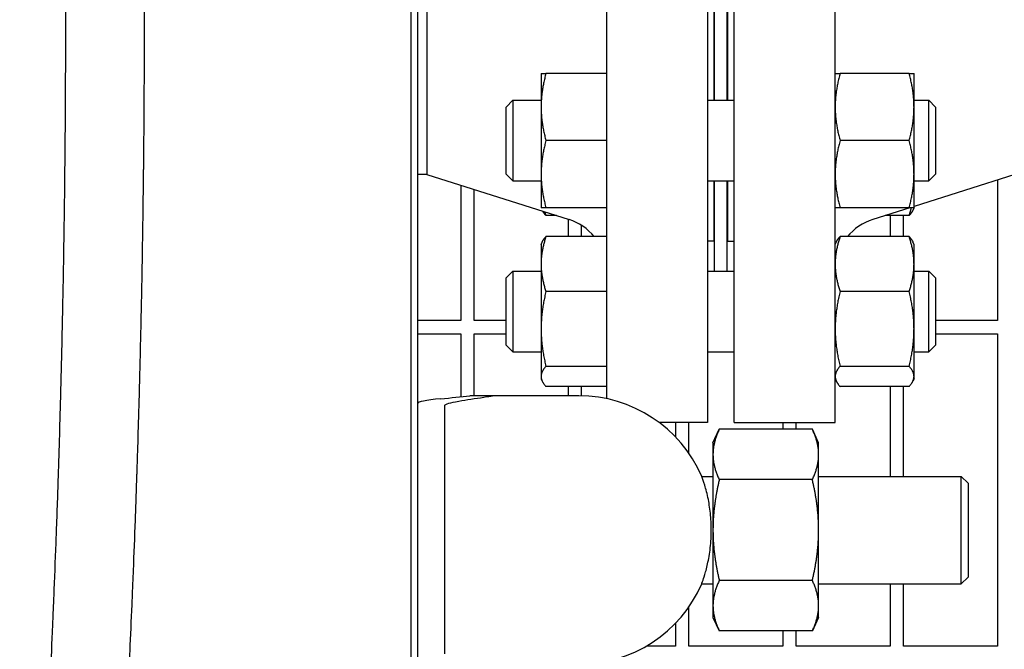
# Model space of a CAD drawing. Header units: inches. Extents: x 5 to 1128, y -85 to 748.
# Tile 659 of 689: x 777.44 to 786.61, y 575.83 to 581.69. Entities that reach past the tile are written whole.
import ezdxf

# ---------------------------------------------------------------- set-up
doc = ezdxf.new("R2010")
doc.units = ezdxf.units.IN
doc.header["$LTSCALE"] = 32
doc.header["$MEASUREMENT"] = 0
doc.layers.add('Visible (ANSI)', color=7, linetype='Continuous', lineweight=30)

msp = doc.modelspace()

# ---------------------------------------------------------------- linework, layer by layer
at = {"layer": 'Visible (ANSI)'}
for p, q in [((781.08505, 591.68969), (781.08505, 571.68978)), ((781.14755, 571.75228), (781.14755, 591.62719)), ((783.84563, 585.43978), (783.84563, 577.93978)), ((784.09563, 577.93978), (784.09563, 585.43978)), ((785.03563, 577.93978), (785.03563, 585.43978)), ((782.90563, 585.21671), (782.90563, 578.16285)), ((781.2323, 583.12978), (781.2323, 580.24978)), ((783.90563, 582.43987), (783.90563, 580.93969)), ((783.91063, 580.93969), (783.91063, 582.43987)), ((784.03063, 580.93969), (784.03063, 582.43987)), ((784.03563, 580.93969), (784.03563, 582.43987)), ((782.29663, 581.18969), (782.29663, 580.87719)), ((782.90563, 581.18969), (782.34172, 581.18969)), ((785.72455, 581.18969), (785.08072, 581.18969)), ((785.76963, 580.87719), (785.76963, 581.18969)), ((781.97063, 580.87719), (782.03313, 580.93969)), ((782.03313, 580.93969), (782.03313, 580.18969)), ((782.03313, 580.93969), (782.29663, 580.93969)), ((783.84563, 580.93969), (784.09563, 580.93969)), ((785.76963, 580.93969), (785.90813, 580.93969)), ((785.90813, 580.18969), (785.90813, 580.93969)), ((785.97063, 580.87719), (785.90813, 580.93969)), ((781.97063, 580.25219), (781.97063, 580.87719)), ((782.29663, 580.87719), (782.29663, 580.25219)), ((785.76963, 580.25219), (785.76963, 580.87719)), ((785.97063, 580.87719), (785.97063, 580.25219)), ((782.90563, 580.56469), (782.34172, 580.56469)), ((785.72455, 580.56469), (785.08072, 580.56469)), ((781.2323, 580.24978), (781.14755, 580.24978)), ((781.2323, 580.24978), (782.55661, 579.83033)), ((781.97063, 580.25219), (782.03313, 580.18969)), ((782.03313, 580.18969), (782.29663, 580.18969)), ((782.29663, 580.25219), (782.29663, 579.93969)), ((783.84563, 580.18969), (784.09563, 580.18969)), ((783.90563, 580.18969), (783.90563, 579.62978)), ((783.91063, 579.34857), (783.91063, 580.18969)), ((784.03063, 579.34857), (784.03063, 580.18969)), ((784.03563, 579.62978), (784.03563, 580.18969)), ((785.76963, 579.93969), (785.76963, 580.25219)), ((786.70897, 580.24978), (785.76963, 579.95226)), ((785.76963, 580.18969), (785.90813, 580.18969)), ((785.97063, 580.25219), (785.90813, 580.18969)), ((786.54813, 580.19884), (786.54813, 578.89103)), ((781.54813, 580.14974), (781.54813, 578.89103)), ((781.67313, 578.89103), (781.67313, 580.11015)), ((782.90563, 579.93969), (782.34172, 579.93969)), ((785.72455, 579.93969), (785.08072, 579.93969)), ((785.72994, 579.93969), (785.38466, 579.83033)), ((785.76963, 579.93969), (785.75935, 579.91764)), ((782.43895, 579.86759), (782.34172, 579.86759)), ((782.54813, 579.83301), (782.54813, 579.67067)), ((785.72455, 579.86759), (785.50232, 579.86759)), ((785.54813, 579.86759), (785.54813, 579.67067)), ((785.67313, 579.67067), (785.67313, 579.86759)), ((782.67313, 579.67067), (782.67313, 579.77609)), ((783.90563, 579.74978), (783.91063, 579.74978)), ((784.03063, 579.74978), (784.03563, 579.74978)), ((782.90563, 579.67067), (782.34172, 579.67067)), ((783.90563, 579.62978), (783.84563, 579.62978)), ((784.03563, 579.62978), (784.09563, 579.62978)), ((785.72455, 579.67067), (785.08072, 579.67067)), ((782.29663, 579.59857), (782.30691, 579.62062)), ((782.29663, 579.59857), (782.29663, 579.41552)), ((785.03563, 579.59857), (785.04591, 579.62062)), ((785.76963, 579.59857), (785.75935, 579.62062)), ((785.76963, 579.41552), (785.76963, 579.59857)), ((782.29663, 579.41552), (782.29663, 578.81181)), ((785.76963, 578.81181), (785.76963, 579.41552)), ((781.97063, 579.28607), (782.03313, 579.34857)), ((781.97063, 578.66107), (781.97063, 579.28607)), ((782.03313, 579.34857), (782.03313, 578.59857)), ((782.03313, 579.34857), (782.29663, 579.34857)), ((783.84563, 579.34857), (784.09563, 579.34857)), ((785.76963, 579.34857), (785.90813, 579.34857)), ((785.90813, 578.59857), (785.90813, 579.34857)), ((785.97063, 579.28607), (785.90813, 579.34857)), ((785.97063, 579.28607), (785.97063, 578.66107)), ((782.90563, 579.16036), (782.34172, 579.16036)), ((785.72455, 579.16036), (785.08072, 579.16036)), ((781.54813, 578.89103), (781.14755, 578.89103)), ((781.97063, 578.89103), (781.67313, 578.89103)), ((786.54813, 578.89103), (785.97063, 578.89103)), ((782.29663, 578.81181), (782.29663, 578.36987)), ((785.76963, 578.36987), (785.76963, 578.81181)), ((781.14755, 578.76603), (781.54813, 578.76603)), ((781.54813, 578.76603), (781.54813, 578.18034)), ((781.67313, 578.18978), (781.67313, 578.76603)), ((781.67313, 578.76603), (781.97063, 578.76603)), ((785.97063, 578.76603), (786.54813, 578.76603)), ((786.54813, 578.76603), (786.54813, 575.85978)), ((781.97063, 578.66107), (782.03313, 578.59857)), ((785.97063, 578.66107), (785.90813, 578.59857)), ((782.03313, 578.59857), (782.29663, 578.59857)), ((783.84563, 578.59857), (784.09563, 578.59857)), ((785.76963, 578.59857), (785.90813, 578.59857)), ((782.90563, 578.46326), (782.34172, 578.46326)), ((785.72455, 578.46326), (785.08072, 578.46326)), ((782.29663, 578.36987), (782.29663, 578.34857)), ((782.29663, 578.34857), (782.30691, 578.32653)), ((785.03563, 578.34857), (785.04591, 578.32653)), ((785.76963, 578.34857), (785.75935, 578.32653)), ((785.76963, 578.34857), (785.76963, 578.36987)), ((782.90563, 578.27648), (782.34172, 578.27648)), ((782.54813, 578.27648), (782.54813, 578.18978)), ((782.67313, 578.18952), (782.67313, 578.27648)), ((785.72455, 578.27648), (785.08072, 578.27648)), ((785.54813, 578.27648), (785.54813, 577.43978)), ((785.67313, 577.43978), (785.67313, 578.27648)), ((781.86061, 578.18978), (781.6343, 578.18978)), ((782.39755, 578.18978), (781.86061, 578.18978)), ((782.64755, 578.18978), (782.39755, 578.18978)), ((781.39755, 578.09273), (781.39755, 577.75277)), ((783.84563, 577.93978), (783.39755, 577.93978)), ((783.54813, 577.93978), (783.54813, 577.80665)), ((783.67313, 577.6544), (783.67313, 577.93978)), ((784.09563, 577.93978), (785.03563, 577.93978)), ((784.54813, 577.93978), (784.54813, 577.87797)), ((784.67313, 577.87797), (784.67313, 577.93978)), ((783.89755, 577.75228), (783.95617, 577.87797)), ((784.82294, 577.87797), (783.95617, 577.87797)), ((784.88155, 577.75228), (784.82294, 577.87797)), ((781.39755, 577.75277), (781.39755, 576.12679)), ((783.89755, 577.75228), (783.89755, 577.64343)), ((784.88155, 577.64343), (784.88155, 577.75228)), ((783.89755, 577.64343), (783.89755, 576.93978)), ((784.88155, 576.93978), (784.88155, 577.64343)), ((783.7932, 577.43978), (783.89755, 577.43978)), ((784.88155, 577.43978), (786.21005, 577.43978)), ((786.21005, 576.43978), (786.21005, 577.43978)), ((786.27255, 577.37728), (786.21005, 577.43978)), ((784.82294, 577.40888), (783.95617, 577.40888)), ((786.27255, 577.37728), (786.27255, 576.50228)), ((783.89755, 576.93978), (783.89755, 576.23613)), ((784.88155, 576.23613), (784.88155, 576.93978)), ((783.7932, 576.43978), (783.89755, 576.43978)), ((784.82294, 576.47068), (783.95617, 576.47068)), ((784.88155, 576.43978), (786.21005, 576.43978)), ((785.54813, 576.43978), (785.54813, 575.85978)), ((785.67313, 575.85978), (785.67313, 576.43978)), ((786.27255, 576.50228), (786.21005, 576.43978)), ((783.89755, 576.23613), (783.89755, 576.12728)), ((784.88155, 576.12728), (784.88155, 576.23613)), ((783.67313, 575.85978), (783.67313, 576.22516)), ((781.39755, 576.12679), (781.39755, 575.78683)), ((783.54813, 576.07291), (783.54813, 575.85978)), ((783.89755, 576.12728), (783.95617, 576.00159)), ((784.88155, 576.12728), (784.82294, 576.00159)), ((784.82294, 576.00159), (783.95617, 576.00159)), ((784.54813, 576.00159), (784.54813, 575.85978)), ((784.67313, 575.85978), (784.67313, 576.00159)), ((783.54813, 575.85978), (783.27692, 575.85978)), ((784.54813, 575.85978), (783.67313, 575.85978)), ((785.54813, 575.85978), (784.67313, 575.85978)), ((786.54813, 575.85978), (785.67313, 575.85978))]:
    msp.add_line(p, q, dxfattribs=at)
for centre, radius, start, end in [((782.40563, 579.35367), 0.5, 39.346629, 72.425284), ((785.53563, 579.35367), 0.5, 107.574716, 140.653371), ((782.64755, 576.93978), 1.25, 23.578178, 90), ((782.64755, 576.93978), 1.25, 270, 336.421822)]:
    msp.add_arc(centre, radius, start, end, dxfattribs=at)
for centre, major_axis, end_param in [((783.14755, 578.11858), (2, 0), 3.1415927), ((772.74755, 578.36968), (-9.65, 0), 2.7411956)]:
    msp.add_ellipse(centre, major_axis=major_axis, ratio=0.0478289, start_param=2.6741063, end_param=end_param, dxfattribs=at)
for points, knots in [([(777.86993, 581.68978), (777.86993, 581.69014), (777.86993, 581.69049), (777.86993, 581.69085), (777.86993, 581.77588), (777.86984, 581.86089), (777.86968, 581.94588), (777.86945, 582.06135), (777.86908, 582.17677), (777.86855, 582.29208), (777.86854, 582.29284), (777.86854, 582.2936), (777.86854, 582.29435), (777.86748, 582.52388), (777.86583, 582.75307), (777.86358, 582.98182), (777.86356, 582.98414), (777.86354, 582.98646), (777.86352, 582.98878), (777.86241, 583.10103), (777.86116, 583.21316), (777.85977, 583.32511), (777.85973, 583.32815), (777.85969, 583.33119), (777.85965, 583.33424), (777.85763, 583.49644), (777.8553, 583.65828), (777.85269, 583.8196)], [0.964299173, 0.964299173, 0.964299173, 0.964299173, 0.964317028, 0.964317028, 0.964317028, 0.968571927, 0.968571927, 0.968571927, 0.974353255, 0.974353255, 0.974353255, 0.974391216, 0.974391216, 0.974391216, 0.985898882, 0.985898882, 0.985898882, 0.986015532, 0.986015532, 0.986015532, 0.991663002, 0.991663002, 0.991663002, 0.991816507, 0.991816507, 0.991816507, 1, 1, 1, 1]), ([(778.60295, 581.68978), (778.60295, 581.77122), (778.60287, 581.85269), (778.60271, 581.93417), (778.6025, 582.04488), (778.60215, 582.1556), (778.60165, 582.26627), (778.60165, 582.26699), (778.60165, 582.26772), (778.60164, 582.26845), (778.60065, 582.48874), (778.59909, 582.70884), (778.59698, 582.9283), (778.59696, 582.93053), (778.59694, 582.93275), (778.59692, 582.93498), (778.59587, 583.04268), (778.5947, 583.15022), (778.59339, 583.25755), (778.59335, 583.26047), (778.59331, 583.26339), (778.59328, 583.2663), (778.59137, 583.42182), (778.58919, 583.57689), (778.58673, 583.73137)], [0.964317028, 0.964317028, 0.964317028, 0.964317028, 0.968571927, 0.968571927, 0.968571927, 0.974353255, 0.974353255, 0.974353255, 0.974391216, 0.974391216, 0.974391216, 0.985898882, 0.985898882, 0.985898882, 0.986015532, 0.986015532, 0.986015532, 0.991663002, 0.991663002, 0.991663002, 0.991816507, 0.991816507, 0.991816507, 1, 1, 1, 1]), ([(777.44081, 571.07775), (777.44081, 571.07775), (777.44185, 571.09056), (777.44388, 571.11568), (777.44453, 571.12374), (777.44528, 571.13307), (777.44613, 571.14364), (777.44616, 571.14408), (777.4462, 571.14453), (777.44624, 571.14498), (777.44804, 571.16748), (777.45029, 571.19551), (777.45296, 571.22892), (777.45419, 571.24432), (777.45551, 571.2609), (777.45691, 571.27864), (777.457, 571.27979), (777.4571, 571.28095), (777.45719, 571.28211), (777.45862, 571.30012), (777.46014, 571.3193), (777.46174, 571.33961), (777.46186, 571.34111), (777.46198, 571.34262), (777.4621, 571.34414), (777.46388, 571.36672), (777.46576, 571.39066), (777.46774, 571.41589), (777.46946, 571.43786), (777.47126, 571.4609), (777.47313, 571.48497), (777.47331, 571.48732), (777.4735, 571.48968), (777.47368, 571.49205), (777.4756, 571.51672), (777.47759, 571.54244), (777.47966, 571.56915), (777.47987, 571.57193), (777.48009, 571.57472), (777.4803, 571.57752), (777.48262, 571.60754), (777.48502, 571.63878), (777.48749, 571.67112), (777.48967, 571.69972), (777.49193, 571.72932), (777.49424, 571.75989), (777.49451, 571.76346), (777.49478, 571.76705), (777.49505, 571.77064), (777.49739, 571.80154), (777.49979, 571.83341), (777.50225, 571.86621), (777.50255, 571.87023), (777.50285, 571.87427), (777.50316, 571.87832), (777.50543, 571.90869), (777.50775, 571.93984), (777.51012, 571.97173), (777.51056, 571.97769), (777.511, 571.98368), (777.51145, 571.98969), (777.5141, 572.02557), (777.51681, 572.06236), (777.51956, 572.10003), (777.51993, 572.10506), (777.5203, 572.11011), (777.52067, 572.11517), (777.52334, 572.15172), (777.52606, 572.18909), (777.52881, 572.22725), (777.5292, 572.23272), (777.5296, 572.23821), (777.53, 572.24371), (777.5329, 572.28397), (777.53584, 572.32511), (777.53883, 572.36707), (777.54195, 572.41096), (777.54512, 572.45581), (777.54833, 572.50158), (777.54877, 572.50783), (777.5492, 572.51409), (777.54964, 572.52037), (777.55258, 572.56231), (777.55554, 572.605), (777.55854, 572.64838), (777.559, 572.65504), (777.55946, 572.66172), (777.55992, 572.66841), (777.56283, 572.71079), (777.56577, 572.7538), (777.56873, 572.7974), (777.57235, 572.85073), (777.57601, 572.90513), (777.5797, 572.96049), (777.58019, 572.96792), (777.58069, 572.97537), (777.58118, 572.98284), (777.5843, 573.02974), (777.58743, 573.07732), (777.59058, 573.12548), (777.59109, 573.13325), (777.5916, 573.14103), (777.5921, 573.14883), (777.59478, 573.1899), (777.59746, 573.23138), (777.60015, 573.27322), (777.60549, 573.35634), (777.61087, 573.44148), (777.61628, 573.52825), (777.6168, 573.53664), (777.61732, 573.54505), (777.61784, 573.55347), (777.62225, 573.62451), (777.62667, 573.69661), (777.63108, 573.76951), (777.63148, 573.77618), (777.63188, 573.78287), (777.63229, 573.78956), (777.6324, 573.79154), (777.63252, 573.79353), (777.63264, 573.79551), (777.63794, 573.88354), (777.64325, 573.97321), (777.64855, 574.0643), (777.65266, 574.13487), (777.65675, 574.20628), (777.66083, 574.27835), (777.66134, 574.28741), (777.66185, 574.29647), (777.66236, 574.30555), (777.66304, 574.31759), (777.66372, 574.32965), (777.66439, 574.34173), (777.66815, 574.40887), (777.67191, 574.47674), (777.67564, 574.54524), (777.67614, 574.55439), (777.67663, 574.56355), (777.67713, 574.57272), (777.68342, 574.68851), (777.68964, 574.80608), (777.69577, 574.92498), (777.6988, 574.98361), (777.7018, 575.04269), (777.70479, 575.10217), (777.70525, 575.11132), (777.70571, 575.12048), (777.70617, 575.12964), (777.71049, 575.21618), (777.71477, 575.30353), (777.719, 575.39152), (777.71943, 575.40063), (777.71987, 575.40975), (777.72031, 575.41888), (777.72214, 575.45731), (777.72397, 575.49587), (777.72578, 575.53453), (777.73281, 575.6843), (777.73969, 575.83646), (777.74636, 575.99022), (777.74674, 575.99902), (777.74712, 576.00783), (777.7475, 576.01664), (777.74966, 576.06653), (777.7518, 576.11659), (777.75391, 576.16678), (777.75575, 576.21066), (777.75758, 576.2547), (777.7594, 576.29888), (777.75975, 576.3074), (777.7601, 576.31592), (777.76044, 576.32445), (777.7671, 576.48739), (777.77353, 576.6523), (777.77969, 576.8184), (777.78097, 576.85278), (777.78223, 576.88725), (777.78349, 576.92178), (777.78377, 576.92969), (777.78406, 576.93759), (777.78434, 576.9455), (777.78449, 576.94941), (777.78463, 576.95331), (777.78477, 576.95722), (777.78809, 577.04934), (777.79133, 577.14196), (777.79448, 577.23499), (777.79473, 577.24253), (777.79499, 577.25007), (777.79524, 577.25762), (777.79546, 577.26413), (777.79568, 577.27065), (777.7959, 577.27717), (777.79823, 577.3466), (777.80052, 577.41625), (777.80275, 577.48607), (777.80686, 577.61466), (777.81081, 577.74413), (777.81459, 577.87418), (777.81478, 577.88088), (777.81498, 577.88758), (777.81517, 577.89428), (777.81778, 577.98479), (777.82031, 578.07559), (777.82275, 578.16659), (777.82304, 578.17756), (777.82334, 578.18854), (777.82363, 578.19953), (777.82379, 578.20574), (777.82396, 578.21195), (777.82412, 578.21816), (777.82971, 578.42994), (777.83484, 578.64365), (777.83946, 578.85809), (777.83947, 578.85876), (777.83949, 578.85942), (777.8395, 578.86009), (777.83961, 578.86525), (777.83972, 578.87041), (777.83983, 578.87557), (777.8421, 578.9816), (777.84425, 579.088), (777.84627, 579.19467), (777.84636, 579.19926), (777.84645, 579.20385), (777.84653, 579.20845), (777.84873, 579.32488), (777.85078, 579.44162), (777.85267, 579.55852), (777.85435, 579.66236), (777.85591, 579.76646), (777.85736, 579.87074), (777.8574, 579.87413), (777.85745, 579.87752), (777.8575, 579.88092), (777.85901, 579.99097), (777.86039, 580.10122), (777.86163, 580.21158), (777.86166, 580.21437), (777.86169, 580.21715), (777.86172, 580.21994), (777.86189, 580.23513), (777.86206, 580.25032), (777.86222, 580.26551), (777.86451, 580.47687), (777.86629, 580.68883), (777.86756, 580.90108), (777.86757, 580.90257), (777.86758, 580.90406), (777.86759, 580.90556), (777.86773, 580.92927), (777.86787, 580.95299), (777.86799, 580.97671), (777.86849, 581.06732), (777.86888, 581.15816), (777.86919, 581.24909), (777.86919, 581.25003), (777.86919, 581.25096), (777.8692, 581.2519), (777.86968, 581.39778), (777.86993, 581.54391), (777.86993, 581.68978)], [0.71398895, 0.71398895, 0.71398895, 0.71398895, 0.72579992, 0.72579992, 0.72579992, 0.72958748, 0.72958748, 0.72958748, 0.72974737, 0.72974737, 0.72974737, 0.7377261, 0.7377261, 0.7377261, 0.74140385, 0.74140385, 0.74140385, 0.74164272, 0.74164272, 0.74164272, 0.74534639, 0.74534639, 0.74534639, 0.74562035, 0.74562035, 0.74562035, 0.74970492, 0.74970492, 0.74970492, 0.75326228, 0.75326228, 0.75326228, 0.75360956, 0.75360956, 0.75360956, 0.75722611, 0.75722611, 0.75722611, 0.75760249, 0.75760249, 0.75760249, 0.76163769, 0.76163769, 0.76163769, 0.76520649, 0.76520649, 0.76520649, 0.76562338, 0.76562338, 0.76562338, 0.76920437, 0.76920437, 0.76920437, 0.7696436, 0.7696436, 0.7696436, 0.77293717, 0.77293717, 0.77293717, 0.77355333, 0.77355333, 0.77355333, 0.77722937, 0.77722937, 0.77722937, 0.7777203, 0.7777203, 0.7777203, 0.78126499, 0.78126499, 0.78126499, 0.78177301, 0.78177301, 0.78177301, 0.78549116, 0.78549116, 0.78549116, 0.78937916, 0.78937916, 0.78937916, 0.78990992, 0.78990992, 0.78990992, 0.79345418, 0.79345418, 0.79345418, 0.79399851, 0.79399851, 0.79399851, 0.79744416, 0.79744416, 0.79744416, 0.80165798, 0.80165798, 0.80165798, 0.80222384, 0.80222384, 0.80222384, 0.8057777, 0.8057777, 0.8057777, 0.80635088, 0.80635088, 0.80635088, 0.80936922, 0.80936922, 0.80936922, 0.81536594, 0.81536594, 0.81536594, 0.81594612, 0.81594612, 0.81594612, 0.82083889, 0.82083889, 0.82083889, 0.82128697, 0.82128697, 0.82128697, 0.82141991, 0.82141991, 0.82141991, 0.8273107, 0.8273107, 0.8273107, 0.83187477, 0.83187477, 0.83187477, 0.83244819, 0.83244819, 0.83244819, 0.83320881, 0.83320881, 0.83320881, 0.83743787, 0.83743787, 0.83743787, 0.83800267, 0.83800267, 0.83800267, 0.84513402, 0.84513402, 0.84513402, 0.84865039, 0.84865039, 0.84865039, 0.84919135, 0.84919135, 0.84919135, 0.85429684, 0.85429684, 0.85429684, 0.85482562, 0.85482562, 0.85482562, 0.85705249, 0.85705249, 0.85705249, 0.86567992, 0.86567992, 0.86567992, 0.86617362, 0.86617362, 0.86617362, 0.86897002, 0.86897002, 0.86897002, 0.87141464, 0.87141464, 0.87141464, 0.8718858, 0.8718858, 0.8718858, 0.88088877, 0.88088877, 0.88088877, 0.88275266, 0.88275266, 0.88275266, 0.88317916, 0.88317916, 0.88317916, 0.88338976, 0.88338976, 0.88338976, 0.88835456, 0.88835456, 0.88835456, 0.88875702, 0.88875702, 0.88875702, 0.88910446, 0.88910446, 0.88910446, 0.89280535, 0.89280535, 0.89280535, 0.89962106, 0.89962106, 0.89962106, 0.89997213, 0.89997213, 0.89997213, 0.90471307, 0.90471307, 0.90471307, 0.9052848, 0.9052848, 0.9052848, 0.90560805, 0.90560805, 0.90560805, 0.91662461, 0.91662461, 0.91662461, 0.91665893, 0.91665893, 0.91665893, 0.91692393, 0.91692393, 0.91692393, 0.92236871, 0.92236871, 0.92236871, 0.92260316, 0.92260316, 0.92260316, 0.92854523, 0.92854523, 0.92854523, 0.93382372, 0.93382372, 0.93382372, 0.93399547, 0.93399547, 0.93399547, 0.93956538, 0.93956538, 0.93956538, 0.93970596, 0.93970596, 0.93970596, 0.94047244, 0.94047244, 0.94047244, 0.95113586, 0.95113586, 0.95113586, 0.95121075, 0.95121075, 0.95121075, 0.95240219, 0.95240219, 0.95240219, 0.95695276, 0.95695276, 0.95695276, 0.95699956, 0.95699956, 0.95699956, 0.96429917, 0.96429917, 0.96429917, 0.96429917]), ([(778.21159, 571.68978), (778.21159, 571.68978), (778.21159, 571.68978), (778.21159, 571.68978), (778.2116, 571.68986), (778.21251, 571.70139), (778.21426, 571.72379), (778.21483, 571.73098), (778.21548, 571.73931), (778.21622, 571.74877), (778.21625, 571.74917), (778.21628, 571.74957), (778.21631, 571.74998), (778.21788, 571.77012), (778.21985, 571.79533), (778.22219, 571.82548), (778.22326, 571.83937), (778.22442, 571.85435), (778.22566, 571.87034), (778.22574, 571.87138), (778.22582, 571.87242), (778.2259, 571.87347), (778.22715, 571.8897), (778.22848, 571.90697), (778.22988, 571.92523), (778.22999, 571.92659), (778.23009, 571.92794), (778.23019, 571.92931), (778.23175, 571.94962), (778.2334, 571.97115), (778.23513, 571.99389), (778.23664, 572.01369), (778.23822, 572.03447), (778.23986, 572.05619), (778.24003, 572.05831), (778.24019, 572.06044), (778.24035, 572.06258), (778.24203, 572.08486), (778.24379, 572.10811), (778.2456, 572.13228), (778.24579, 572.1348), (778.24598, 572.13732), (778.24617, 572.13986), (778.24821, 572.16704), (778.25033, 572.19538), (778.25251, 572.22477), (778.25445, 572.25076), (778.25644, 572.27767), (778.25849, 572.30546), (778.25873, 572.3087), (778.25897, 572.31196), (778.25921, 572.31523), (778.26128, 572.34332), (778.2634, 572.37229), (778.26558, 572.40211), (778.26585, 572.40577), (778.26611, 572.40944), (778.26638, 572.41312), (778.26839, 572.44074), (778.27045, 572.46907), (778.27254, 572.49807), (778.27294, 572.50349), (778.27333, 572.50894), (778.27372, 572.51441), (778.27608, 572.54706), (778.27848, 572.58059), (778.28093, 572.61497), (778.28126, 572.61957), (778.28159, 572.62417), (778.28191, 572.6288), (778.28429, 572.66217), (778.28671, 572.69634), (778.28917, 572.73128), (778.28952, 572.73628), (778.28987, 572.74131), (778.29023, 572.74634), (778.29281, 572.78322), (778.29545, 572.82093), (778.29812, 572.85945), (778.30091, 572.89973), (778.30375, 572.94091), (778.30662, 572.98299), (778.30702, 572.98873), (778.30741, 572.99449), (778.3078, 573.00027), (778.31043, 573.03883), (778.31309, 573.07807), (778.31578, 573.11797), (778.31619, 573.1241), (778.3166, 573.13024), (778.31702, 573.1364), (778.31963, 573.17538), (778.32227, 573.21499), (778.32493, 573.25519), (778.32819, 573.30436), (778.33148, 573.35456), (778.33481, 573.4057), (778.33525, 573.41257), (778.3357, 573.41945), (778.33615, 573.42635), (778.33896, 573.46969), (778.34179, 573.51369), (778.34463, 573.55829), (778.34509, 573.56549), (778.34555, 573.57269), (778.34601, 573.57992), (778.34843, 573.61796), (778.35086, 573.65642), (778.35329, 573.69527), (778.35813, 573.77246), (778.36302, 573.85147), (778.36792, 573.93209), (778.36839, 573.93989), (778.36887, 573.94771), (778.36934, 573.95554), (778.37335, 574.02158), (778.37736, 574.08868), (778.38138, 574.15674), (778.38175, 574.16297), (778.38212, 574.16921), (778.38249, 574.17546), (778.38259, 574.17731), (778.3827, 574.17917), (778.38281, 574.18102), (778.38765, 574.26324), (778.3925, 574.34694), (778.39733, 574.43202), (778.40108, 574.49794), (778.40482, 574.56468), (778.40855, 574.63219), (778.40902, 574.64067), (778.40949, 574.64917), (778.40996, 574.65767), (778.41058, 574.66895), (778.4112, 574.68026), (778.41182, 574.69158), (778.41527, 574.75454), (778.41871, 574.81817), (778.42214, 574.88243), (778.42259, 574.89101), (778.42305, 574.8996), (778.42351, 574.90821), (778.42927, 575.01684), (778.435, 575.12726), (778.44065, 575.23928), (778.44344, 575.29452), (778.44621, 575.35017), (778.44896, 575.4062), (778.44938, 575.41482), (778.44981, 575.42345), (778.45023, 575.43209), (778.45422, 575.51361), (778.45817, 575.59593), (778.46207, 575.67896), (778.46248, 575.68756), (778.46288, 575.69617), (778.46328, 575.70479), (778.46498, 575.74107), (778.46667, 575.77749), (778.46835, 575.81403), (778.47485, 575.95563), (778.48122, 576.09943), (778.48741, 576.24503), (778.48776, 576.25336), (778.48812, 576.2617), (778.48847, 576.27004), (778.49047, 576.3173), (778.49245, 576.36475), (778.49442, 576.41236), (778.49613, 576.45399), (778.49783, 576.49576), (778.49952, 576.53768), (778.49984, 576.54576), (778.50017, 576.55384), (778.50049, 576.56193), (778.50668, 576.7165), (778.51266, 576.87296), (778.51841, 577.03095), (778.51959, 577.06366), (778.52077, 577.09644), (778.52194, 577.12929), (778.52221, 577.13681), (778.52248, 577.14433), (778.52274, 577.15185), (778.52288, 577.15557), (778.52301, 577.15928), (778.52314, 577.163), (778.52623, 577.25064), (778.52925, 577.33876), (778.5322, 577.42732), (778.53244, 577.4345), (778.53267, 577.44168), (778.53291, 577.44886), (778.53312, 577.45506), (778.53332, 577.46127), (778.53353, 577.46747), (778.5357, 577.53358), (778.53784, 577.59992), (778.53992, 577.66646), (778.54377, 577.78902), (778.54746, 577.91244), (778.55099, 578.03652), (778.55118, 578.04292), (778.55136, 578.04931), (778.55154, 578.0557), (778.55398, 578.14206), (778.55635, 578.22873), (778.55864, 578.31564), (778.55891, 578.32612), (778.55919, 578.33661), (778.55946, 578.3471), (778.55961, 578.35303), (778.55977, 578.35896), (778.55992, 578.3649), (778.56516, 578.56714), (778.56997, 578.77127), (778.5743, 578.97649), (778.57432, 578.97713), (778.57433, 578.97777), (778.57434, 578.97841), (778.57445, 578.98335), (778.57455, 578.98829), (778.57465, 578.99322), (778.57678, 579.09469), (778.5788, 579.19647), (778.5807, 579.29852), (778.58078, 579.30291), (778.58086, 579.30731), (778.58095, 579.3117), (778.58301, 579.4231), (778.58493, 579.53482), (778.58671, 579.64682), (778.58829, 579.74631), (778.58976, 579.84601), (778.59112, 579.9459), (778.59116, 579.94915), (778.59121, 579.9524), (778.59125, 579.95565), (778.59267, 580.06106), (778.59397, 580.16668), (778.59513, 580.27245), (778.59516, 580.27512), (778.59519, 580.27779), (778.59522, 580.28046), (778.59538, 580.29501), (778.59554, 580.30957), (778.59569, 580.32413), (778.59784, 580.52672), (778.59952, 580.72998), (778.60072, 580.93345), (778.60073, 580.93488), (778.60074, 580.93631), (778.60075, 580.93774), (778.60088, 580.96047), (778.60101, 580.98321), (778.60113, 581.00595), (778.60159, 581.0928), (778.60196, 581.1798), (778.60225, 581.26687), (778.60225, 581.26777), (778.60226, 581.26866), (778.60226, 581.26956), (778.60272, 581.40923), (778.60294, 581.54903), (778.60295, 581.68875), (778.60295, 581.6891), (778.60295, 581.68944), (778.60295, 581.68978)], [0.71394633, 0.71394633, 0.71394633, 0.71394633, 0.71398895, 0.71398895, 0.71398895, 0.72579992, 0.72579992, 0.72579992, 0.72958748, 0.72958748, 0.72958748, 0.72974737, 0.72974737, 0.72974737, 0.7377261, 0.7377261, 0.7377261, 0.74140385, 0.74140385, 0.74140385, 0.74164272, 0.74164272, 0.74164272, 0.74534639, 0.74534639, 0.74534639, 0.74562035, 0.74562035, 0.74562035, 0.74970492, 0.74970492, 0.74970492, 0.75326228, 0.75326228, 0.75326228, 0.75360956, 0.75360956, 0.75360956, 0.75722611, 0.75722611, 0.75722611, 0.75760249, 0.75760249, 0.75760249, 0.76163769, 0.76163769, 0.76163769, 0.76520649, 0.76520649, 0.76520649, 0.76562338, 0.76562338, 0.76562338, 0.76920437, 0.76920437, 0.76920437, 0.7696436, 0.7696436, 0.7696436, 0.77293717, 0.77293717, 0.77293717, 0.77355333, 0.77355333, 0.77355333, 0.77722937, 0.77722937, 0.77722937, 0.7777203, 0.7777203, 0.7777203, 0.78126499, 0.78126499, 0.78126499, 0.78177301, 0.78177301, 0.78177301, 0.78549116, 0.78549116, 0.78549116, 0.78937916, 0.78937916, 0.78937916, 0.78990992, 0.78990992, 0.78990992, 0.79345418, 0.79345418, 0.79345418, 0.79399851, 0.79399851, 0.79399851, 0.79744416, 0.79744416, 0.79744416, 0.80165798, 0.80165798, 0.80165798, 0.80222384, 0.80222384, 0.80222384, 0.8057777, 0.8057777, 0.8057777, 0.80635088, 0.80635088, 0.80635088, 0.80936922, 0.80936922, 0.80936922, 0.81536594, 0.81536594, 0.81536594, 0.81594612, 0.81594612, 0.81594612, 0.82083889, 0.82083889, 0.82083889, 0.82128697, 0.82128697, 0.82128697, 0.82141991, 0.82141991, 0.82141991, 0.8273107, 0.8273107, 0.8273107, 0.83187477, 0.83187477, 0.83187477, 0.83244819, 0.83244819, 0.83244819, 0.83320881, 0.83320881, 0.83320881, 0.83743787, 0.83743787, 0.83743787, 0.83800267, 0.83800267, 0.83800267, 0.84513402, 0.84513402, 0.84513402, 0.84865039, 0.84865039, 0.84865039, 0.84919135, 0.84919135, 0.84919135, 0.85429684, 0.85429684, 0.85429684, 0.85482562, 0.85482562, 0.85482562, 0.85705249, 0.85705249, 0.85705249, 0.86567992, 0.86567992, 0.86567992, 0.86617362, 0.86617362, 0.86617362, 0.86897002, 0.86897002, 0.86897002, 0.87141464, 0.87141464, 0.87141464, 0.8718858, 0.8718858, 0.8718858, 0.88088877, 0.88088877, 0.88088877, 0.88275266, 0.88275266, 0.88275266, 0.88317916, 0.88317916, 0.88317916, 0.88338976, 0.88338976, 0.88338976, 0.88835456, 0.88835456, 0.88835456, 0.88875702, 0.88875702, 0.88875702, 0.88910446, 0.88910446, 0.88910446, 0.89280535, 0.89280535, 0.89280535, 0.89962106, 0.89962106, 0.89962106, 0.89997213, 0.89997213, 0.89997213, 0.90471307, 0.90471307, 0.90471307, 0.9052848, 0.9052848, 0.9052848, 0.90560805, 0.90560805, 0.90560805, 0.91662461, 0.91662461, 0.91662461, 0.91665893, 0.91665893, 0.91665893, 0.91692393, 0.91692393, 0.91692393, 0.92236871, 0.92236871, 0.92236871, 0.92260316, 0.92260316, 0.92260316, 0.92854523, 0.92854523, 0.92854523, 0.93382372, 0.93382372, 0.93382372, 0.93399547, 0.93399547, 0.93399547, 0.93956538, 0.93956538, 0.93956538, 0.93970596, 0.93970596, 0.93970596, 0.94047244, 0.94047244, 0.94047244, 0.95113586, 0.95113586, 0.95113586, 0.95121075, 0.95121075, 0.95121075, 0.95240219, 0.95240219, 0.95240219, 0.95695276, 0.95695276, 0.95695276, 0.95699956, 0.95699956, 0.95699956, 0.96429917, 0.96429917, 0.96429917, 0.96431703, 0.96431703, 0.96431703, 0.96431703]), ([(781.86061, 578.18978), (781.83896, 578.1859), (781.81595, 578.18204), (781.71442, 578.16564), (781.62991, 578.15351), (781.47699, 578.12807), (781.41114, 578.11452), (781.39941, 578.10124)], [17.2488301, 17.2488301, 17.2488301, 17.2488301, 17.8549099, 17.8549099, 19.8305901, 19.8305901, 22.111289, 22.111289, 22.111289, 22.111289]), ([(783.7932, 576.43978), (783.7932, 576.43978), (783.79578, 576.44658), (783.80567, 576.4745), (783.8133, 576.49675), (783.83128, 576.55703), (783.84167, 576.59598), (783.86064, 576.68704), (783.86902, 576.73897), (783.87718, 576.82166), (783.87915, 576.84943), (783.88118, 576.8977), (783.88162, 576.91792), (783.88166, 576.95801), (783.88128, 576.97783), (783.87945, 577.0248), (783.87764, 577.0517), (783.87031, 577.12991), (783.86289, 577.17878), (783.84377, 577.27604), (783.83164, 577.32161), (783.8103, 577.39255), (783.80133, 577.4175), (783.7944, 577.43659), (783.79323, 577.43979), (783.79322, 577.43979)], [-8.0628588, -8.0628588, -8.0628588, -8.0628588, -7.6997036, -7.6997036, -7.3009728, -7.3009728, -6.8679199, -6.8679199, -6.4231307, -6.4231307, -6.2064676, -6.2064676, -6.0521412, -6.0521412, -5.9009195, -5.9009195, -5.6915643, -5.6915643, -5.2782885, -5.2782885, -4.7802616, -4.7802616, -4.2826204, -4.2826204, -4.0319916, -4.0319916, -4.0319916, -4.0319916])]:
    msp.add_open_spline(points, degree=3, knots=knots, dxfattribs=at)
for points, weights in [([(782.29663, 581.18969), (782.29663, 581.18969), (782.34172, 581.18969)], [1, 1.0379548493, 1]), ([(782.34172, 581.18969), (782.29663, 581.02222), (782.29663, 580.87719)], [1, 1.0379548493, 1]), ([(785.03563, 581.18969), (785.03563, 581.18969), (785.08072, 581.18969)], [1, 1.0379548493, 1]), ([(785.08072, 581.18969), (785.03563, 581.02222), (785.03563, 580.87719)], [1, 1.0379548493, 1]), ([(785.72455, 581.18969), (785.76963, 581.18969), (785.76963, 581.18969)], [1, 1.0379548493, 1]), ([(785.76963, 580.87719), (785.76963, 581.02222), (785.72455, 581.18969)], [1, 1.0379548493, 1]), ([(782.29663, 580.87719), (782.29663, 580.73216), (782.34172, 580.56469)], [1, 1.0379548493, 1]), ([(785.03563, 580.87719), (785.03563, 580.73216), (785.08072, 580.56469)], [1, 1.0379548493, 1]), ([(785.72455, 580.56469), (785.76963, 580.73216), (785.76963, 580.87719)], [1, 1.0379548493, 1]), ([(782.34172, 580.56469), (782.29663, 580.39722), (782.29663, 580.25219)], [1, 1.0379548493, 1]), ([(785.08072, 580.56469), (785.03563, 580.39722), (785.03563, 580.25219)], [1, 1.0379548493, 1]), ([(785.76963, 580.25219), (785.76963, 580.39722), (785.72455, 580.56469)], [1, 1.0379548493, 1]), ([(782.29663, 580.25219), (782.29663, 580.10716), (782.34172, 579.93969)], [1, 1.0379548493, 1]), ([(785.03563, 580.25219), (785.03563, 580.10716), (785.08072, 579.93969)], [1, 1.0379548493, 1]), ([(785.72455, 579.93969), (785.76963, 580.10716), (785.76963, 580.25219)], [1, 1.0379548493, 1]), ([(782.34172, 579.93969), (782.29663, 579.93969), (782.29663, 579.93969)], [1, 1.0379548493, 1]), ([(782.34172, 579.86759), (782.32277, 579.88863), (782.31198, 579.90781)], [1, 1.01561079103, 1.01838017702]), ([(782.33103, 579.90177), (782.33599, 579.88496), (782.34172, 579.86759)], [1.00818442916, 1.00466577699, 1]), ([(785.08072, 579.93969), (785.03563, 579.93969), (785.03563, 579.93969)], [1, 1.0379548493, 1]), ([(785.76963, 579.93969), (785.76963, 579.93969), (785.72455, 579.93969)], [1, 1.0379548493, 1]), ([(785.72455, 579.86759), (785.73682, 579.90481), (785.74562, 579.93969)], [1, 1.01005189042, 1.01477953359]), ([(785.75935, 579.91764), (785.74832, 579.89398), (785.72455, 579.86759)], [1.01895290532, 1.01965956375, 1]), ([(782.34172, 579.67067), (782.29663, 579.53393), (782.29663, 579.41552)], [1, 1.0379548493, 1]), ([(782.30691, 579.62062), (782.31795, 579.64428), (782.34172, 579.67067)], [1.01895290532, 1.01965956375, 1]), ([(785.08072, 579.67067), (785.03563, 579.53393), (785.03563, 579.41552)], [1, 1.0379548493, 1]), ([(785.04591, 579.62062), (785.05695, 579.64428), (785.08072, 579.67067)], [1.01895290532, 1.01965956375, 1]), ([(785.72455, 579.67067), (785.74832, 579.64428), (785.75935, 579.62062)], [1, 1.01965956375, 1.01895290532]), ([(785.76963, 579.41552), (785.76963, 579.53393), (785.72455, 579.67067)], [1, 1.0379548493, 1]), ([(782.29663, 579.41552), (782.29663, 579.2971), (782.34172, 579.16036)], [1, 1.0379548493, 1]), ([(785.03563, 579.41552), (785.03563, 579.2971), (785.08072, 579.16036)], [1, 1.0379548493, 1]), ([(785.72455, 579.16036), (785.76963, 579.2971), (785.76963, 579.41552)], [1, 1.0379548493, 1]), ([(782.34172, 579.16036), (782.29663, 578.97357), (782.29663, 578.81181)], [1, 1.0379548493, 1]), ([(785.08072, 579.16036), (785.03563, 578.97357), (785.03563, 578.81181)], [1, 1.0379548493, 1]), ([(785.76963, 578.81181), (785.76963, 578.97357), (785.72455, 579.16036)], [1, 1.0379548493, 1]), ([(782.29663, 578.81181), (782.29663, 578.65005), (782.34172, 578.46326)], [1, 1.0379548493, 1]), ([(785.03563, 578.81181), (785.03563, 578.65005), (785.08072, 578.46326)], [1, 1.0379548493, 1]), ([(785.72455, 578.46326), (785.76963, 578.65005), (785.76963, 578.81181)], [1, 1.0379548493, 1]), ([(782.34172, 578.46326), (782.29663, 578.41321), (782.29663, 578.36987)], [1, 1.0379548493, 1]), ([(785.08072, 578.46326), (785.03563, 578.41321), (785.03563, 578.36987)], [1, 1.0379548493, 1]), ([(785.76963, 578.36987), (785.76963, 578.41321), (785.72455, 578.46326)], [1, 1.0379548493, 1]), ([(782.29663, 578.36987), (782.29663, 578.32653), (782.34172, 578.27648)], [1, 1.0379548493, 1]), ([(785.03563, 578.36987), (785.03563, 578.32653), (785.08072, 578.27648)], [1, 1.0379548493, 1]), ([(785.72455, 578.27648), (785.76963, 578.32653), (785.76963, 578.36987)], [1, 1.0379548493, 1]), ([(783.95617, 577.87797), (783.89755, 577.75228), (783.89755, 577.64343)], [1, 1.0379548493, 1]), ([(784.88155, 577.64343), (784.88155, 577.75228), (784.82294, 577.87797)], [1, 1.0379548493, 1]), ([(783.89755, 577.64343), (783.89755, 577.53457), (783.95617, 577.40888)], [1, 1.0379548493, 1]), ([(784.82294, 577.40888), (784.88155, 577.53457), (784.88155, 577.64343)], [1, 1.0379548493, 1]), ([(783.95617, 577.40888), (783.89755, 577.15749), (783.89755, 576.93978)], [1, 1.0379548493, 1]), ([(784.88155, 576.93978), (784.88155, 577.15749), (784.82294, 577.40888)], [1, 1.0379548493, 1]), ([(783.89755, 576.93978), (783.89755, 576.72207), (783.95617, 576.47068)], [1, 1.0379548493, 1]), ([(784.82294, 576.47068), (784.88155, 576.72207), (784.88155, 576.93978)], [1, 1.0379548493, 1]), ([(783.95617, 576.47068), (783.89755, 576.34499), (783.89755, 576.23613)], [1, 1.0379548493, 1]), ([(784.88155, 576.23613), (784.88155, 576.34499), (784.82294, 576.47068)], [1, 1.0379548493, 1]), ([(783.89755, 576.23613), (783.89755, 576.12728), (783.95617, 576.00159)], [1, 1.0379548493, 1]), ([(784.82294, 576.00159), (784.88155, 576.12728), (784.88155, 576.23613)], [1, 1.0379548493, 1])]:
    msp.add_rational_spline(points, weights, degree=2, dxfattribs=at)
msp.add_open_spline([(781.39941, 578.10124), (781.39813, 578.09979), (781.39755, 578.09695), (781.39755, 578.09273)], degree=3, dxfattribs=at)

doc.saveas('drawing.dxf')
